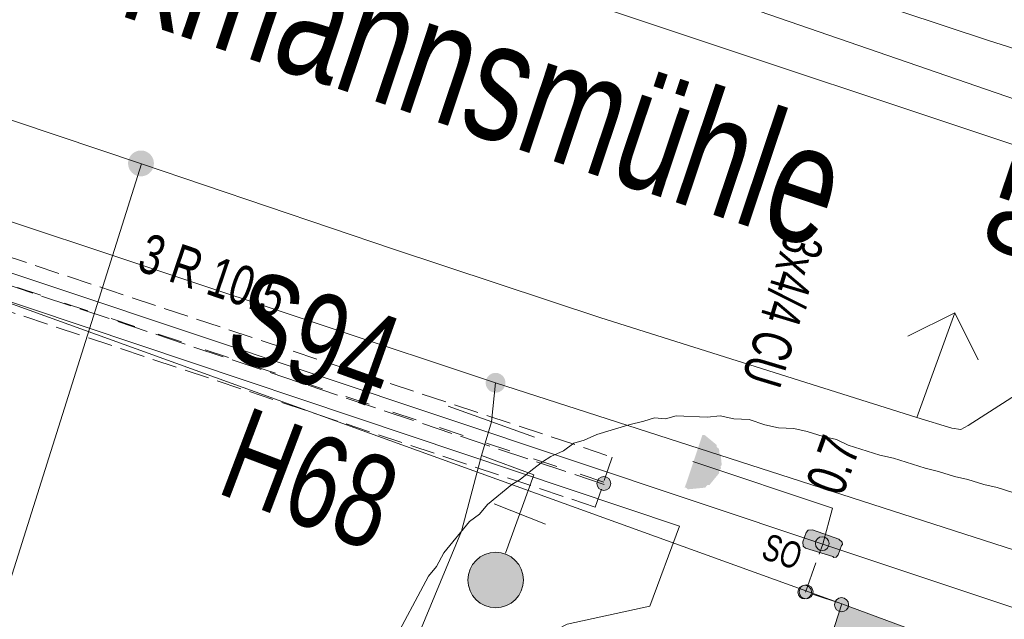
# Model space of a CAD drawing. Header units: metres. Extents: x -740 to 758, y -633 to 854.
# Tile 605 of 656: x 305.81 to 319.07, y -308.44 to -300.37. Entities that reach past the tile are written whole.
import ezdxf

# ---------------------------------------------------------------- set-up
doc = ezdxf.new("R2010")
doc.units = ezdxf.units.M
doc.header["$MEASUREMENT"] = 0
for name, pattern in [('333_125', [0.4576, 0.3328, -0.1248]), ('333_333', [0.6656, 0.3328, -0.3328]), ('416_125', [0.5408, 0.416, -0.1248])]:
    doc.linetypes.add(name, pattern=pattern)
for name, color, linetype in [('Gas.LOVION', 7, 'Continuous'), ('Grundkarte.LOVION', 7, 'Continuous'), ('Grundkarte_Text.LOVION', 7, 'Continuous'), ('Strom.LOVION', 7, 'Continuous'), ('StromBemass.LOVION', 7, 'Continuous'), ('Wasser.LOVION', 7, 'Continuous')]:
    doc.layers.add(name, color=color, linetype=linetype)
doc.styles.add('ERSTELLTER_STIL_1', font='arial.ttf')

msp = doc.modelspace()

# ---------------------------------------------------------------- hatches: boundary and pattern name
at = {"layer": 'Gas.LOVION', "linetype": 'Continuous', "lineweight": 13}
msp.add_hatch(color=7, dxfattribs=at).paths.add_polyline_path([(307.575, -302.417), (307.588, -302.4), (307.598, -302.38), (307.606, -302.36), (307.612, -302.339), (307.614, -302.317), (307.614, -302.295), (307.611, -302.274), (307.606, -302.252), (307.598, -302.232), (307.587, -302.213), (307.574, -302.195), (307.559, -302.179), (307.542, -302.166), (307.524, -302.154), (307.504, -302.145), (307.483, -302.138), (307.462, -302.134), (307.44, -302.133), (307.418, -302.134), (307.397, -302.138), (307.376, -302.145), (307.356, -302.155), (307.338, -302.166), (307.321, -302.18), (307.306, -302.196), (307.293, -302.214), (307.283, -302.233), (307.275, -302.253), (307.269, -302.275), (307.267, -302.296), (307.267, -302.318), (307.27, -302.34), (307.275, -302.361), (307.283, -302.381), (307.294, -302.4), (307.307, -302.418), (307.322, -302.434), (307.339, -302.448), (307.357, -302.46), (307.377, -302.469), (307.398, -302.475), (307.419, -302.479), (307.441, -302.481), (307.463, -302.479), (307.484, -302.475), (307.505, -302.468), (307.525, -302.459), (307.543, -302.447), (307.56, -302.433)])
at = {"layer": 'Grundkarte.LOVION', "linetype": 'Continuous', "lineweight": 18}
msp.add_hatch(color=9, dxfattribs=at).paths.add_polyline_path([(330.929, -322.259), (331.799, -319.366), (333.609, -313.691), (328.057, -311.929), (319.025, -309.029), (316.879, -308.234), (315.063, -313.85), (316.745, -314.424), (315.572, -318.145), (315.18, -319.276), (314.888, -320.221), (323.008, -322.856), (323.904, -319.931), (325.185, -320.338)])
at = {"layer": 'Strom.LOVION', "linetype": 'Continuous', "lineweight": 13}
for points in [[(315.002, -305.964), (314.761, -306.682), (314.775, -306.666), (314.807, -306.693), (315.041, -306.67), (315.067, -306.637), (315.097, -306.635), (315.229, -306.474), (315.226, -306.445), (315.252, -306.413), (315.249, -306.383), (315.263, -306.367), (315.248, -306.221), (315.232, -306.208), (315.227, -306.149), (315.194, -306.123), (315.192, -306.093), (315.031, -305.961)], [(316.392, -307.483), (316.757, -307.595), (316.773, -307.609), (316.802, -307.606), (316.829, -307.574), (316.876, -307.451), (316.889, -307.435), (316.886, -307.405), (316.838, -307.366), (316.486, -307.238), (316.427, -307.243), (316.401, -307.276), (316.354, -307.398), (316.359, -307.457)]]:
    msp.add_hatch(color=7, dxfattribs=at).paths.add_polyline_path(points)
at = {"layer": 'StromBemass.LOVION', "linetype": 'Continuous', "lineweight": 13}
for points in [[(313.746, -306.673), (313.753, -306.664), (313.758, -306.653), (313.762, -306.643), (313.765, -306.631), (313.767, -306.62), (313.767, -306.608), (313.765, -306.596), (313.762, -306.585), (313.758, -306.574), (313.752, -306.564), (313.745, -306.554), (313.737, -306.546), (313.728, -306.538), (313.718, -306.532), (313.708, -306.527), (313.697, -306.524), (313.685, -306.521), (313.673, -306.521), (313.662, -306.522), (313.65, -306.524), (313.639, -306.527), (313.628, -306.532), (313.619, -306.539), (313.61, -306.546), (313.602, -306.555), (313.595, -306.564), (313.589, -306.575), (313.585, -306.585), (313.582, -306.597), (313.581, -306.608), (313.581, -306.62), (313.582, -306.632), (313.585, -306.643), (313.589, -306.654), (313.595, -306.664), (313.602, -306.674), (313.61, -306.682), (313.619, -306.69), (313.629, -306.696), (313.64, -306.701), (313.651, -306.704), (313.662, -306.707), (313.674, -306.707), (313.686, -306.706), (313.697, -306.704), (313.708, -306.701), (313.719, -306.696), (313.729, -306.689), (313.738, -306.682)], [(316.689, -307.483), (316.696, -307.474), (316.701, -307.463), (316.705, -307.452), (316.708, -307.441), (316.71, -307.43), (316.71, -307.418), (316.708, -307.406), (316.705, -307.395), (316.701, -307.384), (316.695, -307.374), (316.688, -307.364), (316.68, -307.356), (316.671, -307.349), (316.661, -307.342), (316.651, -307.337), (316.64, -307.334), (316.628, -307.332), (316.617, -307.331), (316.605, -307.332), (316.593, -307.334), (316.582, -307.338), (316.572, -307.343), (316.562, -307.349), (316.553, -307.356), (316.545, -307.365), (316.538, -307.374), (316.532, -307.385), (316.528, -307.396), (316.525, -307.407), (316.524, -307.418), (316.524, -307.43), (316.525, -307.442), (316.528, -307.453), (316.533, -307.464), (316.538, -307.474), (316.545, -307.484), (316.553, -307.492), (316.562, -307.499), (316.572, -307.506), (316.583, -307.511), (316.594, -307.514), (316.605, -307.516), (316.617, -307.517), (316.629, -307.516), (316.64, -307.514), (316.651, -307.51), (316.662, -307.505), (316.672, -307.499), (316.681, -307.492)], [(316.452, -308.135), (316.459, -308.126), (316.465, -308.116), (316.469, -308.105), (316.472, -308.093), (316.473, -308.082), (316.473, -308.07), (316.472, -308.059), (316.469, -308.047), (316.464, -308.037), (316.459, -308.026), (316.452, -308.017), (316.444, -308.009), (316.435, -308.001), (316.425, -307.995), (316.414, -307.99), (316.403, -307.986), (316.392, -307.984), (316.38, -307.984), (316.369, -307.984), (316.357, -307.987), (316.346, -307.99), (316.336, -307.995), (316.326, -308.001), (316.317, -308.009), (316.309, -308.017), (316.302, -308.027), (316.296, -308.037), (316.292, -308.048), (316.289, -308.059), (316.288, -308.071), (316.288, -308.083), (316.289, -308.094), (316.292, -308.105), (316.297, -308.116), (316.302, -308.126), (316.309, -308.136), (316.317, -308.144), (316.326, -308.152), (316.336, -308.158), (316.347, -308.163), (316.358, -308.166), (316.369, -308.169), (316.381, -308.169), (316.392, -308.168), (316.404, -308.166), (316.415, -308.163), (316.425, -308.158), (316.435, -308.151), (316.444, -308.144)], [(316.473, -308.132), (316.48, -308.123), (316.485, -308.112), (316.49, -308.101), (316.492, -308.09), (316.494, -308.078), (316.494, -308.066), (316.492, -308.055), (316.489, -308.043), (316.485, -308.032), (316.479, -308.022), (316.472, -308.012), (316.464, -308.004), (316.455, -307.996), (316.445, -307.99), (316.434, -307.985), (316.423, -307.981), (316.411, -307.979), (316.4, -307.978), (316.388, -307.979), (316.376, -307.981), (316.365, -307.985), (316.354, -307.99), (316.344, -307.997), (316.335, -308.004), (316.327, -308.013), (316.32, -308.022), (316.315, -308.033), (316.31, -308.044), (316.307, -308.055), (316.306, -308.067), (316.306, -308.079), (316.308, -308.09), (316.311, -308.102), (316.315, -308.113), (316.321, -308.123), (316.328, -308.133), (316.336, -308.141), (316.345, -308.149), (316.355, -308.155), (316.366, -308.16), (316.377, -308.164), (316.388, -308.166), (316.4, -308.167), (316.412, -308.166), (316.424, -308.164), (316.435, -308.16), (316.446, -308.155), (316.456, -308.148), (316.465, -308.141)], [(316.949, -308.306), (316.956, -308.297), (316.962, -308.286), (316.966, -308.275), (316.969, -308.264), (316.971, -308.252), (316.971, -308.24), (316.969, -308.228), (316.966, -308.216), (316.962, -308.205), (316.956, -308.195), (316.949, -308.185), (316.941, -308.177), (316.931, -308.169), (316.921, -308.163), (316.911, -308.158), (316.899, -308.154), (316.887, -308.152), (316.876, -308.151), (316.864, -308.152), (316.852, -308.154), (316.841, -308.158), (316.83, -308.163), (316.82, -308.169), (316.811, -308.177), (316.803, -308.186), (316.796, -308.195), (316.79, -308.206), (316.786, -308.217), (316.783, -308.229), (316.781, -308.24), (316.781, -308.252), (316.783, -308.264), (316.786, -308.276), (316.79, -308.287), (316.796, -308.297), (316.803, -308.307), (316.811, -308.315), (316.82, -308.323), (316.83, -308.329), (316.841, -308.334), (316.853, -308.338), (316.864, -308.34), (316.876, -308.341), (316.888, -308.34), (316.9, -308.338), (316.911, -308.334), (316.922, -308.329), (316.932, -308.323), (316.941, -308.315)]]:
    msp.add_hatch(color=7, dxfattribs=at).paths.add_polyline_path(points)
at = {"layer": 'Wasser.LOVION', "linetype": 'Continuous', "lineweight": 13}
for points in [[(312.319, -305.344), (312.329, -305.33), (312.337, -305.315), (312.343, -305.3), (312.347, -305.284), (312.349, -305.267), (312.349, -305.25), (312.347, -305.234), (312.343, -305.217), (312.336, -305.202), (312.328, -305.187), (312.319, -305.174), (312.307, -305.162), (312.294, -305.151), (312.28, -305.142), (312.265, -305.135), (312.249, -305.13), (312.233, -305.127), (312.216, -305.126), (312.199, -305.127), (312.183, -305.13), (312.167, -305.135), (312.152, -305.143), (312.138, -305.152), (312.125, -305.162), (312.113, -305.175), (312.104, -305.188), (312.096, -305.203), (312.09, -305.218), (312.085, -305.235), (312.083, -305.251), (312.083, -305.268), (312.086, -305.284), (312.09, -305.301), (312.096, -305.316), (312.104, -305.331), (312.114, -305.344), (312.125, -305.356), (312.138, -305.367), (312.153, -305.376), (312.168, -305.383), (312.184, -305.388), (312.2, -305.391), (312.217, -305.392), (312.233, -305.391), (312.25, -305.388), (312.266, -305.383), (312.281, -305.375), (312.295, -305.366), (312.308, -305.356)], [(312.508, -308.151), (312.535, -308.113), (312.558, -308.072), (312.575, -308.028), (312.586, -307.982), (312.592, -307.936), (312.592, -307.889), (312.586, -307.842), (312.574, -307.797), (312.557, -307.753), (312.534, -307.712), (312.506, -307.674), (312.474, -307.64), (312.437, -307.61), (312.398, -307.585), (312.355, -307.565), (312.31, -307.55), (312.264, -307.542), (312.217, -307.539), (312.17, -307.542), (312.124, -307.551), (312.079, -307.566), (312.037, -307.586), (311.997, -307.611), (311.961, -307.641), (311.929, -307.676), (311.902, -307.714), (311.879, -307.755), (311.862, -307.799), (311.85, -307.845), (311.845, -307.891), (311.845, -307.938), (311.851, -307.985), (311.863, -308.03), (311.88, -308.074), (311.903, -308.115), (311.931, -308.153), (311.963, -308.187), (311.999, -308.217), (312.039, -308.242), (312.082, -308.262), (312.126, -308.277), (312.173, -308.285), (312.22, -308.288), (312.266, -308.285), (312.313, -308.276), (312.357, -308.261), (312.4, -308.241), (312.439, -308.216), (312.476, -308.186)]]:
    msp.add_hatch(color=7, dxfattribs=at).paths.add_polyline_path(points)

# ---------------------------------------------------------------- linework, layer by layer
at = {"layer": 'Gas.LOVION', "color": 5, "linetype": 'Continuous', "lineweight": 18}
for points in [[(245.67, -287.591), (249.411, -287.461), (261.249, -288.225), (265.575, -288.792), (276.725, -292.195), (281.583, -293.818), (292.37, -297.433), (301.749, -300.403), (307.448, -302.314)], [(357.029, -314.874), (356.45, -314.695), (349.305, -312.349), (338.076, -308.747), (326.954, -305.18), (322.99, -304.237), (322.249, -304.059), (321.704, -303.934), (321.555, -303.919), (321.444, -303.989), (321.083, -304.232), (318.58, -305.836), (318.482, -305.89), (318.362, -305.872), (317.89, -305.726), (313.635, -304.383), (310.841, -303.46), (307.448, -302.314), (303.6, -314.497), (300.364, -325.084), (298.828, -330.688), (297.945, -333.892), (297.334, -336.11), (295.369, -347.902)]]:
    msp.add_lwpolyline(points, dxfattribs=at)
at = {"layer": 'Gas.LOVION', "color": 7, "linetype": 'Continuous', "lineweight": 13}
for points in [[(317.768, -304.63), (318.402, -304.316), (318.715, -304.951)], [(317.89, -305.726), (318.402, -304.316)]]:
    msp.add_lwpolyline(points, dxfattribs=at)
at = {"layer": 'Grundkarte.LOVION', "color": 8, "linetype": 'Continuous', "lineweight": 18}
for points in [[(355.602, -313.728), (350.03, -312.056), (269.956, -284.477), (272.137, -283.2), (309.677, -295.638), (311.572, -296.28), (349.721, -308.895), (311.572, -296.28), (309.677, -295.638), (272.137, -283.2), (271.619, -283.044), (269.202, -282.512), (268.415, -281.111), (268.326, -278.992), (269.354, -277.413), (299.874, -267.927)], [(355.602, -313.728), (350.03, -312.056), (269.956, -284.477), (272.137, -283.2), (309.677, -295.638), (311.572, -296.28), (349.721, -308.895)], [(333.609, -313.691), (328.057, -311.929), (319.025, -309.029), (316.879, -308.234), (298.772, -301.699), (298.25, -302.4), (295.746, -301.581), (293.392, -300.777), (288.63, -299.232), (286.243, -298.402), (283.862, -297.63), (281.54, -296.852), (279.127, -296.053), (276.746, -295.281), (274.392, -294.477), (271.979, -293.678), (269.87, -292.968), (269.786, -292.415), (269.836, -289.602), (269.956, -284.477), (350.03, -312.056)], [(333.609, -313.691), (328.057, -311.929), (319.025, -309.029), (316.879, -308.234), (298.772, -301.699), (298.25, -302.4), (295.746, -301.581), (293.392, -300.777), (288.63, -299.232), (286.243, -298.402), (283.862, -297.63), (281.54, -296.852), (279.127, -296.053), (276.746, -295.281), (274.392, -294.477), (271.979, -293.678), (269.87, -292.968), (269.786, -292.415), (269.836, -289.602), (269.956, -284.477), (350.03, -312.056)], [(269.956, -284.477), (270.415, -284.639), (272.311, -285.282), (274.659, -286.027), (277.014, -286.832), (279.336, -287.609), (281.69, -288.414), (284.039, -289.159), (286.394, -289.964), (288.716, -290.741), (291.097, -291.514), (293.419, -292.291), (295.8, -293.064), (298.122, -293.841), (304.048, -295.804), (307.037, -296.753), (309.968, -297.708), (318.856, -300.651), (321.846, -301.6), (324.776, -302.555), (333.665, -305.499)], [(298.772, -301.699), (316.879, -308.234), (319.025, -309.029)], [(298.772, -301.699), (316.879, -308.234), (319.025, -309.029)], [(310.816, -308.797), (311.315, -307.861), (311.421, -307.733), (311.521, -307.546), (311.864, -307.128), (312.002, -307.026), (312.108, -306.897), (312.436, -306.629), (312.548, -306.559), (312.712, -306.424), (312.85, -306.322), (312.961, -306.252), (313.131, -306.177), (313.269, -306.074), (313.412, -306.031), (313.582, -305.955), (314.013, -305.824), (314.215, -305.775), (314.358, -305.731), (314.507, -305.746), (314.651, -305.703), (315.067, -305.721), (315.242, -305.704), (315.424, -305.746), (315.631, -305.755), (315.845, -305.823), (316.026, -305.864), (316.234, -305.873), (316.415, -305.915), (316.629, -305.982), (316.81, -306.024), (316.965, -306.097), (317.392, -306.233), (317.574, -306.274), (318.001, -306.41), (318.182, -306.451), (318.396, -306.519), (318.577, -306.56), (318.791, -306.628), (318.972, -306.67), (319.185, -306.737)]]:
    msp.add_lwpolyline(points, dxfattribs=at)
msp.add_lwpolyline([(330.929, -322.259), (325.185, -320.338), (323.904, -319.931), (323.008, -322.856), (314.888, -320.221), (315.18, -319.276), (315.572, -318.145), (316.745, -314.424), (315.063, -313.85), (316.879, -308.234), (319.025, -309.029), (328.057, -311.929), (333.609, -313.691), (331.799, -319.366)], close=True, dxfattribs=at)
at = {"layer": 'Grundkarte.LOVION', "color": 251, "linetype": 'Continuous', "lineweight": 13}
msp.add_lwpolyline([(316.745, -314.424), (315.063, -313.85), (316.879, -308.234), (319.025, -309.029), (328.057, -311.929), (326.242, -317.545), (324.864, -317.059), (324.985, -316.781), (316.886, -314.056)], close=True, dxfattribs=at)
at = {"layer": 'Strom.LOVION', "color": 150, "linetype": 'Continuous', "lineweight": 18}
for points in [[(368.615, -324.397), (366.11, -323.415), (362.145, -322.31), (333.792, -313.142), (333.487, -313.053), (316.623, -307.431), (299.574, -301.739), (297.763, -307.251)], [(299.647, -368.085), (299.81, -366.576), (299.864, -365.167), (300.447, -360.396), (300.548, -352.967), (302.251, -341.658), (303.917, -334.52), (304.383, -332.48), (304.911, -330.329), (308.569, -318.016), (309.056, -316.801), (310.499, -312.36), (311.318, -310.61), (312.196, -309.312), (312.619, -308.798), (313.181, -308.507), (314.296, -308.265), (314.693, -307.191), (303.738, -303.519), (299.828, -302.216), (298.022, -307.329)], [(316.623, -307.431), (316.753, -306.946), (314.874, -306.317)]]:
    msp.add_lwpolyline(points, dxfattribs=at)
at = {"layer": 'Strom.LOVION', "color": 7, "linetype": '333_125', "lineweight": 13}
msp.add_lwpolyline([(303.846, -302.961), (313.789, -306.26), (313.559, -306.933), (303.63, -303.618)], close=True, dxfattribs=at)
at = {"layer": 'Strom.LOVION', "color": 9, "linetype": '333_333', "lineweight": 18}
msp.add_lwpolyline([(313.674, -306.596), (303.731, -303.298)], dxfattribs=at)
at = {"layer": 'Strom.LOVION', "color": 7, "linetype": 'Continuous', "lineweight": 13}
msp.add_lwpolyline([(316.392, -307.483), (316.359, -307.457), (316.354, -307.398), (316.401, -307.276), (316.427, -307.243), (316.486, -307.238), (316.838, -307.366), (316.886, -307.405), (316.889, -307.435), (316.876, -307.451), (316.829, -307.574), (316.802, -307.606), (316.773, -307.609), (316.757, -307.595)], close=True, dxfattribs=at)
at = {"layer": 'StromBemass.LOVION', "color": 7, "linetype": '416_125', "lineweight": 13}
for points in [[(313.677, -306.626), (303.731, -303.298), (301.774, -309.119), (299.115, -308.227), (299.138, -308.165)], [(316.879, -308.234), (316.39, -308.075), (316.623, -307.431)]]:
    msp.add_lwpolyline(points, dxfattribs=at)
at = {"layer": 'StromBemass.LOVION', "color": 7, "linetype": 'Continuous', "lineweight": 13}
for centre, radius in [((313.674, -306.614), 0.0932), ((316.617, -307.424), 0.0931), ((316.381, -308.076), 0.0928), ((316.4, -308.072), 0.0941), ((316.876, -308.246), 0.0949)]:
    msp.add_circle(centre, radius, dxfattribs=at)
at = {"layer": 'Wasser.LOVION', "color": 94, "linetype": 'Continuous', "lineweight": 18}
msp.add_lwpolyline([(274.717, -286.317), (274.865, -286.465), (276.313, -287.979), (276.444, -288.114), (276.629, -288.184), (288.131, -292.01), (299.546, -295.712), (311.135, -299.367), (322.378, -303.115), (333.813, -306.859), (345.204, -310.459), (355.599, -313.699)], dxfattribs=at)
at = {"layer": 'Wasser.LOVION', "color": 150, "linetype": 'Continuous', "lineweight": 18}
for points in [[(312.214, -305.261), (300.605, -301.401), (292.8, -298.81), (291.412, -298.369), (286.14, -296.594), (274.897, -292.846)], [(312.161, -305.784), (312.214, -305.261), (329.776, -310.918), (341.205, -314.604), (352.605, -318.292), (364.034, -321.978), (366.703, -322.825)], [(312.161, -305.784), (312.029, -306.24), (311.759, -307.257), (310.084, -311.292), (308.931, -314.759), (308.4, -317.043), (308.272, -317.395), (308.053, -318.023), (307.878, -318.498), (307.384, -319.95), (306.689, -322.368), (305.061, -328.083), (304.774, -328.924), (304.515, -329.6), (304.346, -330.592), (304.023, -332.13), (303.93, -332.539), (303.373, -335.15), (303.222, -336.022), (302.836, -338.424), (301.87, -344.119), (300.887, -349.934)]]:
    msp.add_lwpolyline(points, dxfattribs=at)
at = {"layer": 'Wasser.LOVION', "color": 7, "linetype": 'Continuous', "lineweight": 13}
for points in [[(312.743, -305.993), (311.579, -305.575)], [(312.029, -306.24), (312.734, -306.496), (312.349, -307.553)], [(312.196, -306.889), (312.887, -307.161)]]:
    msp.add_lwpolyline(points, dxfattribs=at)
msp.add_circle((312.218, -307.914), 0.374, dxfattribs=at)

# ---------------------------------------------------------------- texts
at = {"layer": 'Gas.LOVION', "color": 7, "linetype": 'Continuous', "lineweight": 13, "insert": (319.744, -300.527), "char_height": 1.24492, "attachment_point": 7, "rotation": 251.2442, "style": 'ERSTELLTER_STIL_1'}
msp.add_mtext('{\\A1;\\W0.71461x;AR13}', dxfattribs=at)
at = {"layer": 'Grundkarte_Text.LOVION', "color": 8, "linetype": 'Continuous', "lineweight": 18, "insert": (304.078, -299.308), "char_height": 1.6008, "attachment_point": 7, "rotation": 341.4505, "style": 'ERSTELLTER_STIL_1'}
msp.add_mtext('{\\A1;\\W0.71560x;Stockmannsmühle}', dxfattribs=at)
at = {"layer": 'Strom.LOVION', "color": 1, "linetype": 'Continuous', "lineweight": 18, "insert": (307.365, -303.747), "char_height": 0.53355, "attachment_point": 7, "rotation": 341.244, "style": 'ERSTELLTER_STIL_1'}
msp.add_mtext('{\\A1;\\W0.71555x;3 R 10.5}', dxfattribs=at)
at = {"layer": 'Strom.LOVION', "color": 150, "linetype": 'Continuous', "lineweight": 18, "insert": (316.125, -303.204), "char_height": 0.53358, "attachment_point": 7, "rotation": 253.2478, "style": 'ERSTELLTER_STIL_1'}
msp.add_mtext('{\\A1;\\W0.67082x;3x4/4 CU }', dxfattribs=at)
at = {"layer": 'Strom.LOVION', "color": 7, "linetype": 'Continuous', "lineweight": 13, "insert": (315.777, -307.621), "char_height": 0.35567, "attachment_point": 7, "rotation": 341.2484, "style": 'ERSTELLTER_STIL_1'}
msp.add_mtext('{\\A1;\\W0.71567x;SO}', dxfattribs=at)
at = {"layer": 'StromBemass.LOVION', "color": 7, "linetype": 'Continuous', "lineweight": 13, "insert": (316.893, -306.807), "char_height": 0.53356, "attachment_point": 7, "rotation": 70.2416, "style": 'ERSTELLTER_STIL_1'}
msp.add_mtext('{\\A1;\\W0.71555x;0.7}', dxfattribs=at)
at = {"layer": 'Wasser.LOVION', "color": 7, "linetype": 'Continuous', "lineweight": 13, "attachment_point": 7, "style": 'ERSTELLTER_STIL_1'}
for s, insert, char_height, rotation in [('{\\A1;\\W0.71562x;S94}', (308.52, -304.886), 1.24492, 340.2436), ('{\\A1;\\W0.71561x;H68}', (308.426, -306.746), 1.24491, 339.2441)]:
    msp.add_mtext(s, dxfattribs=dict(at, insert=insert, char_height=char_height, rotation=rotation))

doc.saveas('drawing.dxf')
